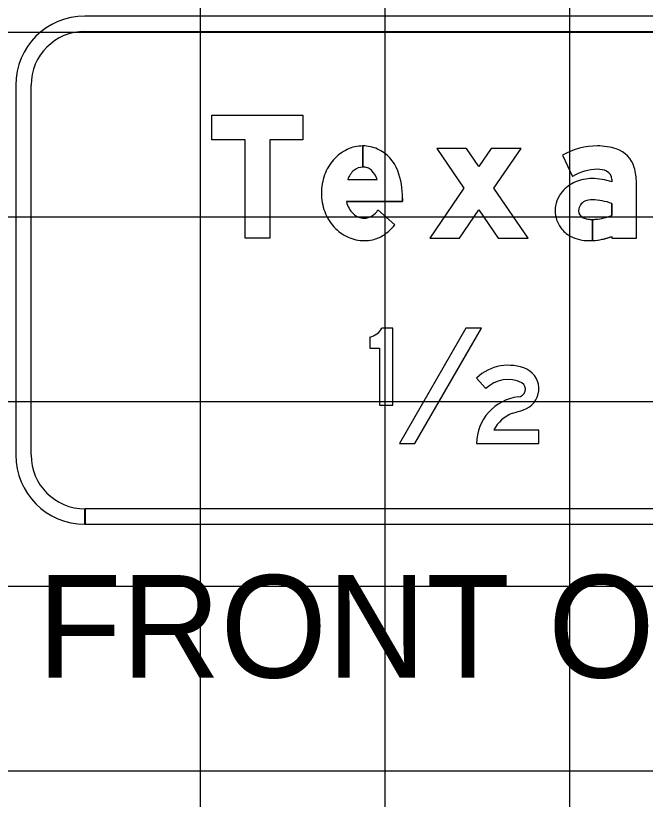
# Model space of a CAD drawing. Extents: x 2193008 to 2198143, y 1236112 to 1237864.
# Drawn here: x 2196708.71 to 2196715.52, y 1237164.74 to 1237173.22 of the extents above; entities that cross this region are included whole.
import ezdxf

# ---------------------------------------------------------------- set-up
doc = ezdxf.new("R2010")
doc.units = 0
for name, color, linetype in [('GSBWFILL', 7, 'Continuous'), ('GSCOLORFILL', 7, 'Continuous'), ('GSOUTLINE', 7, 'Continuous'), ('Level 55', 7, 'Continuous'), ('M-ROADS', 7, 'Continuous')]:
    doc.layers.add(name, color=color, linetype=linetype)

msp = doc.modelspace()

# ---------------------------------------------------------------- linework, layer by layer
at = {"layer": 'GSBWFILL'}
for p, q in [((2196712.4654, 1237171.8129), (2196712.4654, 1237171.5832)), ((2196712.4655, 1237171.5832), (2196712.4655, 1237171.8129)), ((2196712.3029, 1237171.4497), (2196712.6185, 1237171.4497)), ((2196712.6291, 1237171.1197), (2196712.8115, 1237170.9582)), ((2196712.5414, 1237169.7428), (2196712.5414, 1237169.6214)), ((2196713.6965, 1237169.2996), (2196713.7969, 1237169.1859))]:
    msp.add_line(p, q, dxfattribs=at)
for points in [[(2196711.4571, 1237170.8139), (2196711.1907, 1237170.8139), (2196711.1907, 1237171.8795), (2196710.831, 1237171.8795), (2196710.831, 1237172.1459), (2196711.8167, 1237172.1459), (2196711.8167, 1237171.8795), (2196711.4571, 1237171.8795)], [(2196714.1776, 1237171.7863), (2196713.8547, 1237171.7863), (2196713.7215, 1237171.5918), (2196713.5883, 1237171.7863), (2196713.2654, 1237171.7863), (2196713.56, 1237171.3561), (2196713.1887, 1237170.8139), (2196713.5116, 1237170.8139), (2196713.7215, 1237171.1204), (2196713.9314, 1237170.8139), (2196714.2543, 1237170.8139), (2196713.8829, 1237171.3561)], [(2196712.8602, 1237168.5912), (2196713.0284, 1237168.5912), (2196713.7494, 1237169.8399), (2196713.5812, 1237169.8399)]]:
    msp.add_lwpolyline(points, close=True, dxfattribs=at)
for points in [[(2196714.6275, 1237171.7129), (2196714.7344, 1237171.482)], [(2196715.16, 1237171.4496), (2196715.16, 1237171.425)], [(2196715.16, 1237170.8326), (2196715.16, 1237170.8139), (2196715.4264, 1237170.8139), (2196715.4264, 1237171.415)], [(2196712.8956, 1237171.2479), (2196712.8956, 1237171.2099), (2196712.2877, 1237171.2099)], [(2196715.16, 1237171.1892), (2196715.16, 1237171.0598)], [(2196714.9503, 1237170.7882), (2196714.9503, 1237171.0167)], [(2196714.9504, 1237171.0167), (2196714.9504, 1237170.7882)], [(2196712.5414, 1237169.6214), (2196712.6454, 1237169.6214), (2196712.6454, 1237169.0074), (2196712.7911, 1237169.0074), (2196712.7911, 1237169.8399), (2196712.6716, 1237169.8399)], [(2196713.6965, 1237168.5912), (2196714.3708, 1237168.5912), (2196714.3708, 1237168.7368), (2196713.8834, 1237168.7368)]]:
    msp.add_lwpolyline(points, dxfattribs=at)
for centre, radius, start, end in [((2196712.4654, 1237171.4184), 0.3945, 90, 115.32243), ((2196712.4654, 1237171.4184), 0.3945, 66.24133, 89.99033), ((2196715.0053, 1237171.0494), 0.7635, 90, 119.66311), ((2196715.0053, 1237171.1609), 0.652, 71.83405, 90), ((2196712.4925, 1237171.3611), 0.4579, 115.32243, 138.80148), ((2196712.4554, 1237171.4027), 0.4129, 19.99011, 65.84692), ((2196715.1152, 1237171.4957), 0.2997, 16.31648, 71.83405), ((2196712.5348, 1237171.3241), 0.5141, 138.80148, 160.06947), ((2196712.4654, 1237171.4287), 0.1544, 90, 129.20859), ((2196712.4654, 1237171.4041), 0.1791, 74.23414, 89.97869), ((2196712.487, 1237171.4803), 0.0999, 43.33061, 74.23415), ((2196715.0053, 1237171.0494), 0.5104, 90, 122.05672), ((2196715.0149, 1237171.3583), 0.2018, 63.61879, 92.70722), ((2196714.8395, 1237171.415), 0.587, 0, 16.31648), ((2196712.6011, 1237171.3001), 0.5845, 160.06947, 180), ((2196712.5032, 1237171.3888), 0.2093, 130.28685, 163.07772), ((2196712.3678, 1237171.3679), 0.2637, 18.06555, 43.33061), ((2196712.0298, 1237171.2479), 0.8658, 0, 19.99011), ((2196715.0601, 1237171.4496), 0.0999, 360, 63.61879), ((2196714.9151, 1237171.0711), 0.382, 112.87736, 140.18708), ((2196714.9464, 1237171.0031), 0.4568, 90, 113.17684), ((2196714.9464, 1237170.7874), 0.6725, 71.47545, 90), ((2196712.5836, 1237171.3001), 0.567, 180, 200.50213), ((2196714.8681, 1237171.1102), 0.3208, 140.18708, 180), ((2196714.9136, 1237171.1105), 0.1132, 113.40801, 177.70754), ((2196714.9452, 1237171.0377), 0.1926, 88.64034, 113.40801), ((2196714.9312, 1237170.5756), 0.6549, 69.54541, 88.37496), ((2196712.5437, 1237171.2664), 0.2621, 192.44669, 226.28929), ((2196712.5328, 1237171.2811), 0.5128, 200.50213, 222.07381), ((2196712.4818, 1237171.2028), 0.1733, 226.54756, 269.23653), ((2196712.4665, 1237171.2202), 0.1912, 273.89293, 328.28379), ((2196714.854, 1237171.1102), 0.3066, 180, 216.84942), ((2196714.921, 1237171.1102), 0.1206, 177.70754, 180), ((2196714.8803, 1237171.1102), 0.0799, 180, 247.96602), ((2196714.9348, 1237171.6328), 0.6157, 274.98299, 291.46462), ((2196712.421, 1237171.2642), 0.4961, 302.59103, 321.92285), ((2196714.9503, 1237171.2831), 0.2664, 247.96602, 270), ((2196714.9503, 1237171.2831), 0.2664, 270.01432, 278.18856), ((2196712.5003, 1237171.2518), 0.4691, 222.07381, 245.35242), ((2196714.8812, 1237171.1306), 0.3406, 216.84942, 239.60642), ((2196712.4795, 1237171.2064), 0.4191, 245.35242, 270), ((2196712.4795, 1237171.2064), 0.4191, 270, 282.47428), ((2196712.4909, 1237171.1548), 0.3663, 282.47428, 302.59103), ((2196714.9161, 1237171.2456), 0.4583, 243.11972, 270), ((2196714.9161, 1237171.4672), 0.6799, 270, 272.88577), ((2196714.9161, 1237171.4672), 0.6799, 272.89139, 291.03047)]:
    msp.add_arc(centre, radius, start, end, dxfattribs=at)
for centre, major_axis, start_param, end_param in [((2196712.4981, 1237169.9366), (0, 0.1986), 3.361009, 4.20386), ((2196714.0392, 1237168.943), (0, 0.4946), 5.861869, 7.048709), ((2196714.1329, 1237169.1827), (0, 0.2379), 3.445077, 5.80948), ((2196714.0373, 1237168.9377), (0, 0.3456), 5.833638, 7.052577), ((2196714.1421, 1237169.1786), (0, 0.0836), 3.193411, 5.709913), ((2196714.2084, 1237168.5869), (0, 0.512), 0.121378, 1.562513), ((2196713.3219, 1237171.5565), (0, 2.7464), 3.423454, 3.46857), ((2196714.2158, 1237168.5702), (0, 0.3718), 0.357174, 1.105945)]:
    msp.add_ellipse(centre, major_axis=major_axis, ratio=0.999997, start_param=start_param, end_param=end_param, dxfattribs=at)
at = {"layer": 'GSCOLORFILL'}
for p, q in [((2196721.453, 1237173.2199), (2196709.4567, 1237173.2199)), ((2196709.4567, 1237173.0534), (2196721.453, 1237173.0534)), ((2196708.7074, 1237172.4706), (2196708.7074, 1237168.4663)), ((2196708.8739, 1237168.4663), (2196708.8739, 1237172.4706)), ((2196712.4654, 1237171.8129), (2196712.4654, 1237171.5832)), ((2196712.4655, 1237171.5832), (2196712.4655, 1237171.8129)), ((2196712.3029, 1237171.4497), (2196712.6185, 1237171.4497)), ((2196712.6291, 1237171.1197), (2196712.8115, 1237170.9582)), ((2196712.5414, 1237169.7428), (2196712.5414, 1237169.6214)), ((2196713.6965, 1237169.2996), (2196713.7969, 1237169.1859)), ((2196709.4567, 1237167.717), (2196709.4567, 1237167.8835)), ((2196721.453, 1237167.8835), (2196709.4583, 1237167.8835)), ((2196709.4583, 1237167.8835), (2196709.4583, 1237167.717)), ((2196709.4583, 1237167.717), (2196721.453, 1237167.717))]:
    msp.add_line(p, q, dxfattribs=at)
for points in [[(2196711.4571, 1237170.8139), (2196711.1907, 1237170.8139), (2196711.1907, 1237171.8795), (2196710.831, 1237171.8795), (2196710.831, 1237172.1459), (2196711.8167, 1237172.1459), (2196711.8167, 1237171.8795), (2196711.4571, 1237171.8795)], [(2196714.1776, 1237171.7863), (2196713.8547, 1237171.7863), (2196713.7215, 1237171.5918), (2196713.5883, 1237171.7863), (2196713.2654, 1237171.7863), (2196713.56, 1237171.3561), (2196713.1887, 1237170.8139), (2196713.5116, 1237170.8139), (2196713.7215, 1237171.1204), (2196713.9314, 1237170.8139), (2196714.2543, 1237170.8139), (2196713.8829, 1237171.3561)], [(2196712.8602, 1237168.5912), (2196713.0284, 1237168.5912), (2196713.7494, 1237169.8399), (2196713.5812, 1237169.8399)]]:
    msp.add_lwpolyline(points, close=True, dxfattribs=at)
for points in [[(2196714.6275, 1237171.7129), (2196714.7344, 1237171.482)], [(2196715.16, 1237171.4496), (2196715.16, 1237171.425)], [(2196715.16, 1237170.8326), (2196715.16, 1237170.8139), (2196715.4264, 1237170.8139), (2196715.4264, 1237171.415)], [(2196712.8956, 1237171.2479), (2196712.8956, 1237171.2099), (2196712.2877, 1237171.2099)], [(2196715.16, 1237171.1892), (2196715.16, 1237171.0598)], [(2196714.9503, 1237170.7882), (2196714.9503, 1237171.0167)], [(2196714.9504, 1237171.0167), (2196714.9504, 1237170.7882)], [(2196712.5414, 1237169.6214), (2196712.6454, 1237169.6214), (2196712.6454, 1237169.0074), (2196712.7911, 1237169.0074), (2196712.7911, 1237169.8399), (2196712.6716, 1237169.8399)], [(2196713.6965, 1237168.5912), (2196714.3708, 1237168.5912), (2196714.3708, 1237168.7368), (2196713.8834, 1237168.7368)]]:
    msp.add_lwpolyline(points, dxfattribs=at)
for centre, radius, start, end in [((2196709.4567, 1237172.4706), 0.7493, 90, 180), ((2196709.4567, 1237172.4706), 0.5828, 90, 180), ((2196712.4654, 1237171.4184), 0.3945, 90, 115.32243), ((2196712.4654, 1237171.4184), 0.3945, 66.24133, 89.99033), ((2196715.0053, 1237171.0494), 0.7635, 90, 119.66311), ((2196715.0053, 1237171.1609), 0.652, 71.83405, 90), ((2196712.4925, 1237171.3611), 0.4579, 115.32243, 138.80148), ((2196712.4554, 1237171.4027), 0.4129, 19.99011, 65.84692), ((2196715.1152, 1237171.4957), 0.2997, 16.31648, 71.83405), ((2196712.5348, 1237171.3241), 0.5141, 138.80148, 160.06947), ((2196712.4654, 1237171.4287), 0.1544, 90, 129.20859), ((2196712.4654, 1237171.4041), 0.1791, 74.23414, 89.97869), ((2196712.487, 1237171.4803), 0.0999, 43.33061, 74.23415), ((2196715.0053, 1237171.0494), 0.5104, 90, 122.05672), ((2196715.0149, 1237171.3583), 0.2018, 63.61879, 92.70722), ((2196714.8395, 1237171.415), 0.587, 0, 16.31648), ((2196712.6011, 1237171.3001), 0.5845, 160.06947, 180), ((2196712.5032, 1237171.3888), 0.2093, 130.28685, 163.07772), ((2196712.3678, 1237171.3679), 0.2637, 18.06555, 43.33061), ((2196712.0298, 1237171.2479), 0.8658, 0, 19.99011), ((2196715.0601, 1237171.4496), 0.0999, 360, 63.61879), ((2196714.9151, 1237171.0711), 0.382, 112.87736, 140.18708), ((2196714.9464, 1237171.0031), 0.4568, 90, 113.17684), ((2196714.9464, 1237170.7874), 0.6725, 71.47545, 90), ((2196712.5836, 1237171.3001), 0.567, 180, 200.50213), ((2196714.8681, 1237171.1102), 0.3208, 140.18708, 180), ((2196714.9136, 1237171.1105), 0.1132, 113.40801, 177.70754), ((2196714.9452, 1237171.0377), 0.1926, 88.64034, 113.40801), ((2196714.9312, 1237170.5756), 0.6549, 69.54541, 88.37496), ((2196712.5437, 1237171.2664), 0.2621, 192.44669, 226.28929), ((2196712.5328, 1237171.2811), 0.5128, 200.50213, 222.07381), ((2196712.4818, 1237171.2028), 0.1733, 226.54756, 269.23653), ((2196712.4665, 1237171.2202), 0.1912, 273.89293, 328.28379), ((2196714.854, 1237171.1102), 0.3066, 180, 216.84942), ((2196714.921, 1237171.1102), 0.1206, 177.70754, 180), ((2196714.8803, 1237171.1102), 0.0799, 180, 247.96602), ((2196714.9348, 1237171.6328), 0.6157, 274.98299, 291.46462), ((2196712.421, 1237171.2642), 0.4961, 302.59103, 321.92285), ((2196714.9503, 1237171.2831), 0.2664, 247.96602, 270), ((2196714.9503, 1237171.2831), 0.2664, 270.01432, 278.18856), ((2196712.5003, 1237171.2518), 0.4691, 222.07381, 245.35242), ((2196714.8812, 1237171.1306), 0.3406, 216.84942, 239.60642), ((2196712.4795, 1237171.2064), 0.4191, 245.35242, 270), ((2196712.4795, 1237171.2064), 0.4191, 270, 282.47428), ((2196712.4909, 1237171.1548), 0.3663, 282.47428, 302.59103), ((2196714.9161, 1237171.2456), 0.4583, 243.11972, 270), ((2196714.9161, 1237171.4672), 0.6799, 270, 272.88577), ((2196714.9161, 1237171.4672), 0.6799, 272.89139, 291.03047), ((2196709.4567, 1237168.4663), 0.7493, 180, 270), ((2196709.4567, 1237168.4663), 0.5828, 180, 270)]:
    msp.add_arc(centre, radius, start, end, dxfattribs=at)
for centre, major_axis, start_param, end_param in [((2196712.4981, 1237169.9366), (0, 0.1986), 3.361009, 4.20386), ((2196714.0392, 1237168.943), (0, 0.4946), 5.861869, 7.048709), ((2196714.1329, 1237169.1827), (0, 0.2379), 3.445077, 5.80948), ((2196714.0373, 1237168.9377), (0, 0.3456), 5.833638, 7.052577), ((2196714.1421, 1237169.1786), (0, 0.0836), 3.193411, 5.709913), ((2196714.2084, 1237168.5869), (0, 0.512), 0.121378, 1.562513), ((2196713.3219, 1237171.5565), (0, 2.7464), 3.423454, 3.46857), ((2196714.2158, 1237168.5702), (0, 0.3718), 0.357174, 1.105945)]:
    msp.add_ellipse(centre, major_axis=major_axis, ratio=0.999997, start_param=start_param, end_param=end_param, dxfattribs=at)
at = {"layer": 'GSOUTLINE'}
for p, q in [((2196712.3029, 1237171.4497), (2196712.6185, 1237171.4497)), ((2196712.8115, 1237170.9582), (2196712.6291, 1237171.1197)), ((2196712.5414, 1237169.7428), (2196712.5414, 1237169.6214)), ((2196713.6965, 1237169.2996), (2196713.7969, 1237169.1859))]:
    msp.add_line(p, q, dxfattribs=at)
for points in [[(2196711.4571, 1237170.8139), (2196711.1907, 1237170.8139), (2196711.1907, 1237171.8795), (2196710.831, 1237171.8795), (2196710.831, 1237172.1459), (2196711.8167, 1237172.1459), (2196711.8167, 1237171.8795), (2196711.4571, 1237171.8795)], [(2196714.1776, 1237171.7863), (2196713.8547, 1237171.7863), (2196713.7215, 1237171.5918), (2196713.5883, 1237171.7863), (2196713.2654, 1237171.7863), (2196713.56, 1237171.3561), (2196713.1887, 1237170.8139), (2196713.5116, 1237170.8139), (2196713.7215, 1237171.1204), (2196713.9314, 1237170.8139), (2196714.2543, 1237170.8139), (2196713.8829, 1237171.3561)], [(2196712.8602, 1237168.5912), (2196713.0284, 1237168.5912), (2196713.7494, 1237169.8399), (2196713.5812, 1237169.8399)]]:
    msp.add_lwpolyline(points, close=True, dxfattribs=at)
for points in [[(2196714.6275, 1237171.7129), (2196714.7344, 1237171.482)], [(2196715.16, 1237171.4496), (2196715.16, 1237171.425)], [(2196715.16, 1237170.8326), (2196715.16, 1237170.8139), (2196715.4264, 1237170.8139), (2196715.4264, 1237171.415)], [(2196712.2877, 1237171.2099), (2196712.8956, 1237171.2099), (2196712.8956, 1237171.2479)], [(2196715.16, 1237171.0598), (2196715.16, 1237171.1892)], [(2196712.5414, 1237169.6214), (2196712.6454, 1237169.6214), (2196712.6454, 1237169.0074), (2196712.7911, 1237169.0074), (2196712.7911, 1237169.8399), (2196712.6716, 1237169.8399)], [(2196713.6965, 1237168.5912), (2196714.3708, 1237168.5912), (2196714.3708, 1237168.7368), (2196713.8834, 1237168.7368)]]:
    msp.add_lwpolyline(points, dxfattribs=at)
for centre, radius, start, end in [((2196712.4654, 1237171.4184), 0.3945, 90, 115.32243), ((2196712.4654, 1237171.4184), 0.3945, 66.24133, 90), ((2196715.0053, 1237171.0494), 0.7635, 90, 119.66311), ((2196715.0053, 1237171.1609), 0.652, 71.83405, 90), ((2196712.4925, 1237171.3611), 0.4579, 115.32243, 138.80148), ((2196712.4554, 1237171.4027), 0.4129, 19.99011, 65.84692), ((2196715.1152, 1237171.4957), 0.2997, 16.31648, 71.83405), ((2196712.5348, 1237171.3241), 0.5141, 138.80148, 160.06947), ((2196712.4654, 1237171.4287), 0.1544, 90, 129.20859), ((2196712.4654, 1237171.4041), 0.1791, 74.23414, 90), ((2196712.487, 1237171.4803), 0.0999, 43.33061, 74.23415), ((2196715.0053, 1237171.0494), 0.5104, 90, 122.05672), ((2196715.0149, 1237171.3583), 0.2018, 63.61879, 92.70722), ((2196714.8395, 1237171.415), 0.587, 0, 16.31648), ((2196712.6011, 1237171.3001), 0.5845, 160.06947, 180), ((2196712.5032, 1237171.3888), 0.2093, 130.28685, 163.07772), ((2196712.3678, 1237171.3679), 0.2637, 18.06555, 43.33061), ((2196712.0298, 1237171.2479), 0.8658, 0, 19.99011), ((2196715.0601, 1237171.4496), 0.0999, 360, 63.61879), ((2196714.9151, 1237171.0711), 0.382, 112.87736, 140.18708), ((2196714.9464, 1237171.0031), 0.4568, 90, 113.17684), ((2196714.9464, 1237170.7874), 0.6725, 71.47545, 90), ((2196712.5836, 1237171.3001), 0.567, 180, 200.50213), ((2196714.8681, 1237171.1102), 0.3208, 140.18708, 180), ((2196714.9136, 1237171.1105), 0.1132, 113.40801, 177.70754), ((2196714.9452, 1237171.0377), 0.1926, 88.64753, 113.40801), ((2196714.9495, 1237171.2203), 0.00999, 88.37289, 88.64753), ((2196714.9312, 1237170.5756), 0.6549, 69.54541, 88.37289), ((2196712.5437, 1237171.2664), 0.2621, 192.44669, 226.28929), ((2196712.5328, 1237171.2811), 0.5128, 200.50213, 222.07381), ((2196712.4818, 1237171.2028), 0.1733, 226.54756, 269.23653), ((2196712.4665, 1237171.2202), 0.1912, 273.89293, 328.28379), ((2196714.854, 1237171.1102), 0.3066, 180, 216.84942), ((2196714.921, 1237171.1102), 0.1206, 177.70754, 180), ((2196714.8803, 1237171.1102), 0.0799, 180, 247.96602), ((2196714.9348, 1237171.6328), 0.6157, 274.98299, 291.46462), ((2196712.421, 1237171.2642), 0.4961, 302.59103, 321.92285), ((2196714.9503, 1237171.2831), 0.2664, 247.96602, 278.18856), ((2196712.5003, 1237171.2518), 0.4691, 222.07381, 245.35242), ((2196714.8812, 1237171.1306), 0.3406, 216.84942, 239.60642), ((2196712.4795, 1237171.2064), 0.4191, 245.35242, 270), ((2196712.4795, 1237171.2064), 0.4191, 270, 282.47428), ((2196712.4909, 1237171.1548), 0.3663, 282.47428, 302.59103), ((2196714.9161, 1237171.2456), 0.4583, 243.11972, 270), ((2196714.9161, 1237171.4672), 0.6799, 270, 291.03047)]:
    msp.add_arc(centre, radius, start, end, dxfattribs=at)
for centre, major_axis, start_param, end_param in [((2196712.4981, 1237169.9366), (0, 0.1986), 3.361009, 4.20386), ((2196714.0392, 1237168.943), (0, 0.4946), 5.861869, 7.048709), ((2196714.1329, 1237169.1827), (0, 0.2379), 3.445077, 5.80948), ((2196714.0373, 1237168.9377), (0, 0.3456), 5.833638, 7.052577), ((2196714.1421, 1237169.1786), (0, 0.0836), 3.193411, 5.709913), ((2196714.2084, 1237168.5869), (0, 0.512), 0.121378, 1.562513), ((2196713.3219, 1237171.5565), (0, 2.7464), 3.423454, 3.46857), ((2196714.2158, 1237168.5702), (0, 0.3718), 0.357174, 1.105945)]:
    msp.add_ellipse(centre, major_axis=major_axis, ratio=0.999997, start_param=start_param, end_param=end_param, dxfattribs=at)
at = {"layer": 'M-ROADS'}
for p, q in [((2196710.7065, 1237153.0462), (2196710.7065, 1237223.0462)), ((2196712.7065, 1237153.0462), (2196712.7065, 1237223.0462)), ((2196714.7065, 1237153.0462), (2196714.7065, 1237223.0462)), ((2196614.7065, 1237173.0462), (2196874.7065, 1237173.0462)), ((2196614.7065, 1237171.0462), (2196874.7065, 1237171.0462)), ((2196614.7065, 1237169.0462), (2196874.7065, 1237169.0462)), ((2196614.7065, 1237167.0462), (2196874.7065, 1237167.0462)), ((2196614.7065, 1237165.0462), (2196874.7065, 1237165.0462))]:
    msp.add_line(p, q, dxfattribs=at)

# ---------------------------------------------------------------- texts
at = {"layer": 'Level 55'}
msp.add_text('FRONT OF SIGN', height=1.110462, dxfattribs=at).set_placement((2196708.9437, 1237166.0555))

doc.saveas('drawing.dxf')
